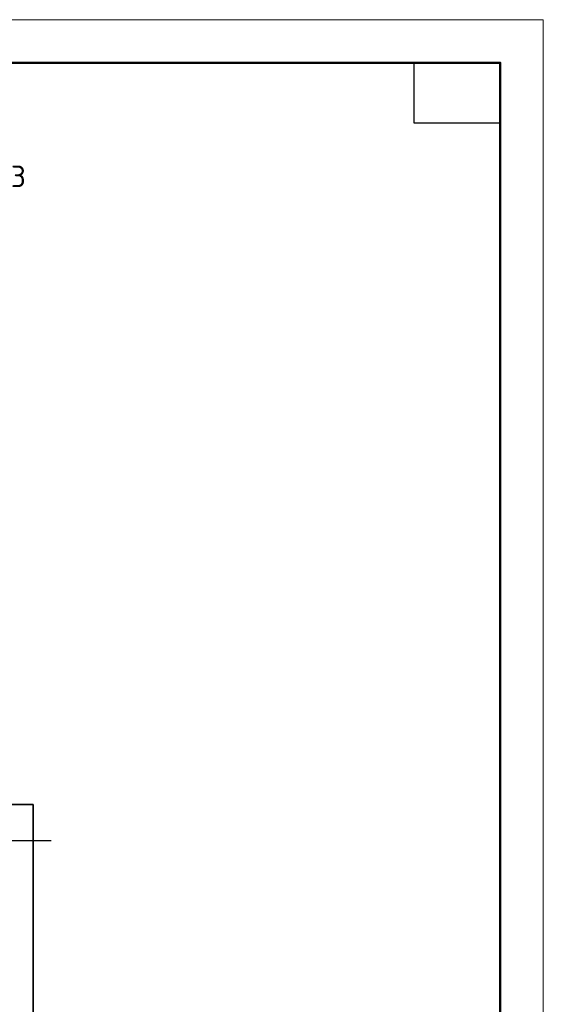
# Model space of a CAD drawing. Header units: millimetres. Extents: x 40580 to 1930067, y -240640 to 81020.
# Tile 326 of 656: x 981609 to 987690, y -209819 to -198392. Entities that reach past the tile are written whole.
import ezdxf

# ---------------------------------------------------------------- set-up
doc = ezdxf.new("R2010")
doc.units = ezdxf.units.MM
doc.linetypes.add('______5', pattern=[1100, 800, -100, 100, -100])
doc.linetypes.add('CENTER', pattern=[2, 1.25, -0.25, 0.25, -0.25])
for name, color, linetype, lineweight in [('Standard', 7, 'Continuous', 25), ('ЖБ Перекрытие верхний уровень', 7, 'Continuous', 35), ('ОСИ', 7, 'CENTER', 15)]:
    doc.layers.add(name, color=color, linetype=linetype, lineweight=lineweight)
doc.styles.add('ISOCPEUR', font='isocpeur.ttf')

msp = doc.modelspace()

# ---------------------------------------------------------------- linework, layer by layer
at = {"layer": 'Standard', "color": 7, "linetype": 'Continuous', "lineweight": 13, "transparency": 33554687}
msp.add_lwpolyline([(957990.5, -240391.7), (987690.5, -240391.7), (987690.5, -198391.7), (957990.5, -198391.7), (957990.5, -240391.7)], close=True, dxfattribs=at)
at = {"layer": 'Standard', "color": 7, "linetype": 'Continuous', "lineweight": 50, "transparency": 33554687}
msp.add_lwpolyline([(959990.5, -198891.7), (987190.5, -198891.7), (987190.5, -239891.7), (959990.5, -239891.7), (959990.5, -198891.7)], close=True, dxfattribs=at)
at = {"layer": 'Standard', "color": 7, "linetype": 'Continuous', "lineweight": 25, "transparency": 33554687}
msp.add_lwpolyline([(987190.5, -198891.7), (987190.5, -199591.7), (986190.5, -199591.7), (986190.5, -198891.7), (987190.5, -198891.7)], close=True, dxfattribs=at)
at = {"layer": 'ЖБ Перекрытие верхний уровень', "transparency": 33554687, "extrusion": (0, 0, -1)}
msp.add_lwpolyline([(-980344.5, -216181.7), (-981764.5, -216181.7), (-981764.5, -207501.7), (-980344.5, -207501.7)], dxfattribs=at)
at = {"layer": 'ОСИ', "color": 8, "linetype": '______5', "lineweight": -3, "transparency": 33554687}
msp.add_line((981974.5, -207921.7), (962590.5, -207921.7), dxfattribs=at)

# ---------------------------------------------------------------- texts
at = {"layer": 'Standard', "color": 7, "linetype": 'Continuous', "lineweight": 25, "transparency": 33554687, "insert": (980968.8, -200403.3), "char_height": 250, "width": 711.249, "attachment_point": 7, "style": 'ISOCPEUR'}
msp.add_mtext('Кр-3', dxfattribs=at)

doc.saveas('drawing.dxf')
